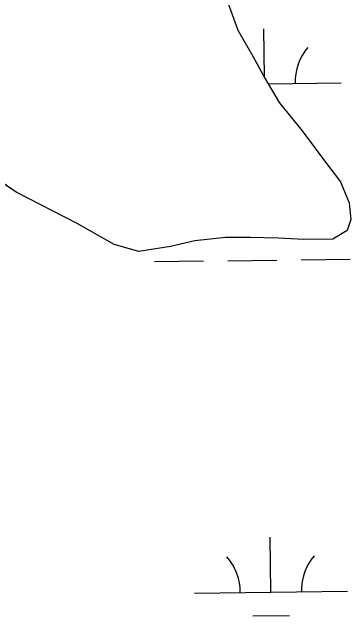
# Model space of a CAD drawing. Extents: x 3715084 to 3753216, y 488173 to 513963.
# Drawn here: x 3719612.4 to 3719834, y 496120 to 496515.2 of the extents above; entities that cross this region are included whole.
import ezdxf

# ---------------------------------------------------------------- set-up
doc = ezdxf.new("R2010")
doc.units = 0
doc.layers.add('V-TOPO-SHOR', color=7, linetype='Continuous')
doc.layers.add('V-WETL-SWMP', color=7, linetype='Continuous')

msp = doc.modelspace()

# ---------------------------------------------------------------- linework, layer by layer
at = {"layer": 'V-TOPO-SHOR'}
msp.add_lwpolyline([(3719753.74, 496520.9), (3719760.02, 496503.39), (3719769.92, 496486.42), (3719777.74, 496472.01), (3719787.11, 496456.07), (3719802.18, 496437.58), (3719817.25, 496417.02), (3719827.13, 496404.18), (3719832.88, 496390.28), (3719833.97, 496379.45), (3719831.43, 496372.21), (3719822.17, 496366.49), (3719803.08, 496366.38), (3719786.57, 496367.32), (3719767.99, 496367.74), (3719752, 496367.65), (3719731.89, 496365.48), (3719715.91, 496361.77), (3719695.29, 496358.57), (3719679.27, 496363.12), (3719654.94, 496376.92), (3719615.1, 496397.34), (3719576.26, 496423.44)], dxfattribs=at)
at = {"layer": 'V-WETL-SWMP'}
for p, q in [((3719753.73, 496520.9), (3719760.02, 496503.39)), ((3719760.02, 496503.39), (3719769.92, 496486.42)), ((3719777.45, 496472.55), (3719777.05, 496504.24)), ((3719769.92, 496486.42), (3719777.74, 496472.01)), ((3719777.74, 496472.01), (3719787.11, 496456.07)), ((3719779.94, 496468.27), (3719827.5, 496468.87)), ((3719787.11, 496456.07), (3719802.18, 496437.58)), ((3719789.64, 496452.96), (3719789.69, 496452.96)), ((3719802.18, 496437.58), (3719817.25, 496417.02)), ((3719615.1, 496397.34), (3719576.26, 496423.44)), ((3719817.25, 496417.02), (3719827.13, 496404.18)), ((3719827.13, 496404.18), (3719832.88, 496390.28)), ((3719654.94, 496376.92), (3719615.1, 496397.34)), ((3719832.88, 496390.28), (3719833.97, 496379.45)), ((3719679.27, 496363.12), (3719654.94, 496376.92)), ((3719833.97, 496379.45), (3719831.43, 496372.21)), ((3719831.43, 496372.21), (3719822.17, 496366.49)), ((3719731.89, 496365.47), (3719715.91, 496361.77)), ((3719752, 496367.65), (3719731.89, 496365.47)), ((3719767.99, 496367.74), (3719752, 496367.65)), ((3719786.57, 496367.32), (3719767.99, 496367.74)), ((3719803.08, 496366.38), (3719786.57, 496367.32)), ((3719822.17, 496366.49), (3719803.08, 496366.38)), ((3719695.29, 496358.57), (3719679.27, 496363.12)), ((3719715.91, 496361.77), (3719695.29, 496358.57)), ((3719753.54, 496352.5), (3719785.53, 496352.9)), ((3719801.53, 496353.1), (3719833.53, 496353.5)), ((3719705.54, 496351.9), (3719737.54, 496352.3)), ((3719781.66, 496135.59), (3719781.21, 496171.59)), ((3719731.66, 496134.97), (3719831.65, 496136.22)), ((3719769.85, 496120.01), (3719793.85, 496120.31))]:
    msp.add_line(p, q, dxfattribs=at)
for centre, start, end in [((3719832.73, 496469.41), 139.9442, 181.4878), ((3719836.89, 496136.76), 139.9442, 181.4878), ((3719726.41, 496135.38), 359.9442, 41.4878)]:
    msp.add_arc(centre, 35.25, start, end, dxfattribs=at)

doc.saveas('drawing.dxf')
